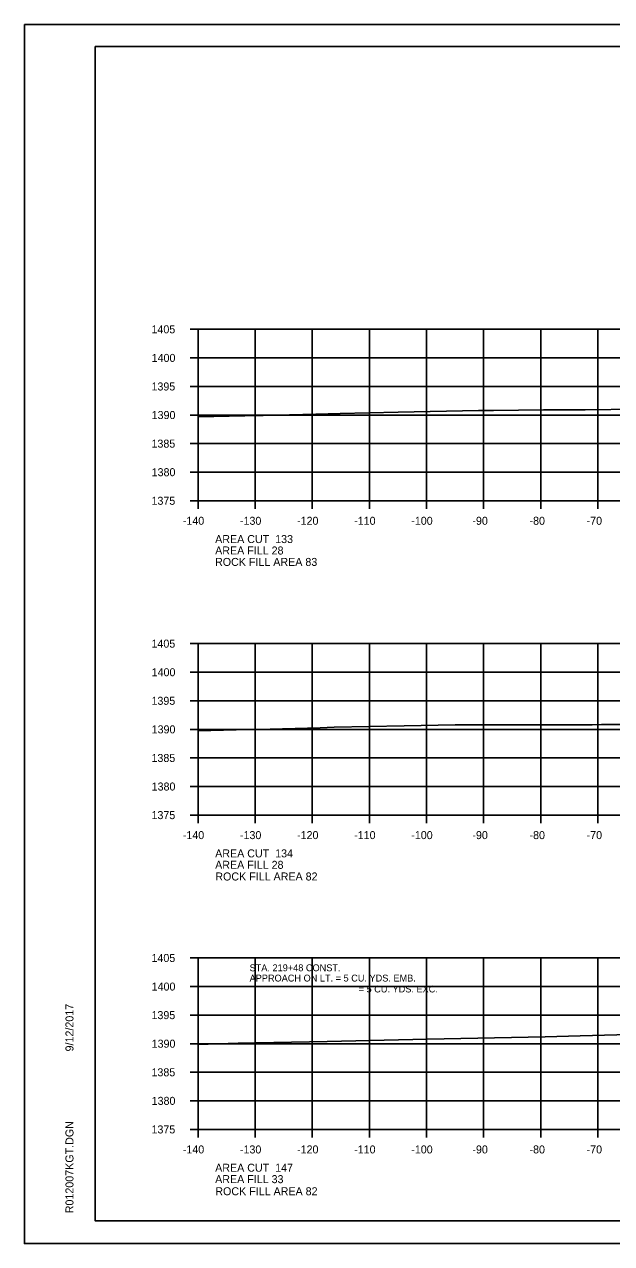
# Model space of a CAD drawing. Extents: x 1374311 to 1383814, y 384102 to 406278.
# Drawn here: x 1382469.7 to 1382572.5, y 405638.4 to 405851.8 of the extents above; entities that cross this region are included whole.
import ezdxf

# ---------------------------------------------------------------- set-up
doc = ezdxf.new("R2010")
doc.units = 0
for name, color, linetype in [('R_Axis', 7, 'Continuous'), ('R_Axis Annot', 7, 'Continuous'), ('R_Border', 7, 'Continuous'), ('R_Border Notes', 7, 'Continuous'), ('R_Exist Surface', 7, 'Continuous'), ('R_Fin Surface', 7, 'Continuous'), ('R_Grid', 7, 'Continuous'), ('R_No Plot', 7, 'Continuous'), ('R_Water', 7, 'Continuous')]:
    doc.layers.add(name, color=color, linetype=linetype)

msp = doc.modelspace()

# ---------------------------------------------------------------- linework, layer by layer
at = {"layer": 'R_Axis'}
for p, q in [((1382498.67, 405798.4), (1382500.07, 405798.4)), ((1382500.07, 405768.4), (1382500.07, 405798.4)), ((1382498.67, 405793.4), (1382500.07, 405793.4)), ((1382498.67, 405788.4), (1382500.07, 405788.4)), ((1382498.67, 405783.4), (1382500.07, 405783.4)), ((1382498.67, 405778.4), (1382500.07, 405778.4)), ((1382498.67, 405773.4), (1382500.07, 405773.4)), ((1382498.67, 405768.4), (1382500.07, 405768.4)), ((1382500.07, 405768.4), (1382780.07, 405768.4)), ((1382500.07, 405767), (1382500.07, 405768.4)), ((1382510.07, 405767), (1382510.07, 405768.4)), ((1382520.07, 405767), (1382520.07, 405768.4)), ((1382530.07, 405767), (1382530.07, 405768.4)), ((1382540.07, 405767), (1382540.07, 405768.4)), ((1382550.07, 405767), (1382550.07, 405768.4)), ((1382560.07, 405767), (1382560.07, 405768.4)), ((1382570.07, 405767), (1382570.07, 405768.4)), ((1382498.67, 405743.4), (1382500.07, 405743.4)), ((1382500.07, 405713.4), (1382500.07, 405743.4)), ((1382498.67, 405738.4), (1382500.07, 405738.4)), ((1382498.67, 405733.4), (1382500.07, 405733.4)), ((1382498.67, 405728.4), (1382500.07, 405728.4)), ((1382498.67, 405723.4), (1382500.07, 405723.4)), ((1382498.67, 405718.4), (1382500.07, 405718.4)), ((1382498.67, 405713.4), (1382500.07, 405713.4)), ((1382500.07, 405713.4), (1382780.07, 405713.4)), ((1382500.07, 405712), (1382500.07, 405713.4)), ((1382510.07, 405712), (1382510.07, 405713.4)), ((1382520.07, 405712), (1382520.07, 405713.4)), ((1382530.07, 405712), (1382530.07, 405713.4)), ((1382540.07, 405712), (1382540.07, 405713.4)), ((1382550.07, 405712), (1382550.07, 405713.4)), ((1382560.07, 405712), (1382560.07, 405713.4)), ((1382570.07, 405712), (1382570.07, 405713.4)), ((1382498.67, 405688.4), (1382500.07, 405688.4)), ((1382500.07, 405658.4), (1382500.07, 405688.4)), ((1382498.67, 405683.4), (1382500.07, 405683.4)), ((1382498.67, 405678.4), (1382500.07, 405678.4)), ((1382498.67, 405673.4), (1382500.07, 405673.4)), ((1382498.67, 405668.4), (1382500.07, 405668.4)), ((1382498.67, 405663.4), (1382500.07, 405663.4)), ((1382498.67, 405658.4), (1382500.07, 405658.4)), ((1382500.07, 405658.4), (1382780.07, 405658.4)), ((1382500.07, 405657), (1382500.07, 405658.4)), ((1382510.07, 405657), (1382510.07, 405658.4)), ((1382520.07, 405657), (1382520.07, 405658.4)), ((1382530.07, 405657), (1382530.07, 405658.4)), ((1382540.07, 405657), (1382540.07, 405658.4)), ((1382550.07, 405657), (1382550.07, 405658.4)), ((1382560.07, 405657), (1382560.07, 405658.4)), ((1382570.07, 405657), (1382570.07, 405658.4))]:
    msp.add_line(p, q, dxfattribs=at)
at = {"layer": 'R_Border'}
for p, q in [((1382482.07, 405847.86), (1382798.25, 405847.86)), ((1382482.07, 405642.4), (1382482.07, 405847.86)), ((1382482.07, 405642.4), (1382482.07, 405642.4)), ((1382798.25, 405642.4), (1382482.07, 405642.4))]:
    msp.add_line(p, q, dxfattribs=at)
at = {"layer": 'R_Exist Surface'}
for points in [[(1382500.07, 405783.08), (1382508.26, 405783.28), (1382511.5, 405783.31), (1382520.7, 405783.56), (1382524.94, 405783.69), (1382535.14, 405783.9), (1382549.18, 405784.18), (1382551.82, 405784.19), (1382560.55, 405784.32), (1382567.86, 405784.33), (1382576.88, 405784.44)], [(1382500.07, 405728.15), (1382508.99, 405728.37), (1382510.51, 405728.39), (1382521.48, 405728.68), (1382523.9, 405728.76), (1382536.17, 405729.01), (1382545.12, 405729.19), (1382549.25, 405729.21), (1382550.66, 405729.19), (1382560.7, 405729.19), (1382569.09, 405729.21), (1382570.74, 405729.23), (1382584.52, 405729.27)], [(1382500.07, 405673.24), (1382507.08, 405673.48), (1382522.69, 405673.8), (1382540.2, 405674.18), (1382560.84, 405674.63), (1382566.99, 405674.75), (1382586.26, 405675.31)]]:
    msp.add_lwpolyline(points, dxfattribs=at)
at = {"layer": 'R_Grid'}
for p, q in [((1382500.07, 405798.4), (1382780.07, 405798.4)), ((1382500.07, 405768.4), (1382500.07, 405798.4)), ((1382510.07, 405768.4), (1382510.07, 405798.4)), ((1382520.07, 405768.4), (1382520.07, 405798.4)), ((1382530.07, 405768.4), (1382530.07, 405798.4)), ((1382540.07, 405768.4), (1382540.07, 405798.4)), ((1382550.07, 405768.4), (1382550.07, 405798.4)), ((1382560.07, 405768.4), (1382560.07, 405798.4)), ((1382570.07, 405768.4), (1382570.07, 405798.4)), ((1382500.07, 405793.4), (1382780.07, 405793.4)), ((1382500.07, 405788.4), (1382780.07, 405788.4)), ((1382500.07, 405783.4), (1382780.07, 405783.4)), ((1382500.07, 405778.4), (1382780.07, 405778.4)), ((1382500.07, 405773.4), (1382780.07, 405773.4)), ((1382500.07, 405768.4), (1382780.07, 405768.4)), ((1382500.07, 405743.4), (1382780.07, 405743.4)), ((1382500.07, 405713.4), (1382500.07, 405743.4)), ((1382510.07, 405713.4), (1382510.07, 405743.4)), ((1382520.07, 405713.4), (1382520.07, 405743.4)), ((1382530.07, 405713.4), (1382530.07, 405743.4)), ((1382540.07, 405713.4), (1382540.07, 405743.4)), ((1382550.07, 405713.4), (1382550.07, 405743.4)), ((1382560.07, 405713.4), (1382560.07, 405743.4)), ((1382570.07, 405713.4), (1382570.07, 405743.4)), ((1382500.07, 405738.4), (1382780.07, 405738.4)), ((1382500.07, 405733.4), (1382780.07, 405733.4)), ((1382500.07, 405728.4), (1382780.07, 405728.4)), ((1382500.07, 405723.4), (1382780.07, 405723.4)), ((1382500.07, 405718.4), (1382780.07, 405718.4)), ((1382500.07, 405713.4), (1382780.07, 405713.4)), ((1382500.07, 405688.4), (1382780.07, 405688.4)), ((1382500.07, 405658.4), (1382500.07, 405688.4)), ((1382510.07, 405658.4), (1382510.07, 405688.4)), ((1382520.07, 405658.4), (1382520.07, 405688.4)), ((1382530.07, 405658.4), (1382530.07, 405688.4)), ((1382540.07, 405658.4), (1382540.07, 405688.4)), ((1382550.07, 405658.4), (1382550.07, 405688.4)), ((1382560.07, 405658.4), (1382560.07, 405688.4)), ((1382570.07, 405658.4), (1382570.07, 405688.4)), ((1382500.07, 405683.4), (1382780.07, 405683.4)), ((1382500.07, 405678.4), (1382780.07, 405678.4)), ((1382500.07, 405673.4), (1382780.07, 405673.4)), ((1382500.07, 405668.4), (1382780.07, 405668.4)), ((1382500.07, 405663.4), (1382780.07, 405663.4)), ((1382500.07, 405658.4), (1382780.07, 405658.4))]:
    msp.add_line(p, q, dxfattribs=at)
at = {"layer": 'R_No Plot'}
for p, q in [((1382469.67, 405851.76), (1382803, 405851.76)), ((1382469.67, 405638.42), (1382803, 405638.42))]:
    msp.add_line(p, q, dxfattribs=at)
for points in [[(1382469.66, 405851.76), (1382803, 405851.76), (1382803, 405638.42), (1382469.66, 405638.42)], [(1382715.99, 405847.86), (1382715.99, 405837.98), (1382751.72, 405837.98), (1382751.72, 405835.06), (1382774.92, 405835.06), (1382774.92, 405810.73), (1382798.25, 405810.73), (1382798.25, 405642.4), (1382482.07, 405642.4), (1382482.07, 405847.86)]]:
    msp.add_lwpolyline(points, close=True, dxfattribs=at)

# ---------------------------------------------------------------- texts
at = {"layer": 'R_Axis Annot'}
for s, p in [('1405', (1382491.92, 405797.7)), ('1400', (1382491.95, 405792.7)), ('1395', (1382491.92, 405787.7)), ('1390', (1382491.95, 405782.7)), ('1385', (1382491.92, 405777.7)), ('1380', (1382491.95, 405772.7)), ('1375', (1382491.92, 405767.7)), ('-140', (1382497.41, 405764.2)), ('-130', (1382507.41, 405764.2)), ('-120', (1382517.41, 405764.2)), ('-110', (1382527.41, 405764.2)), ('-100', (1382537.41, 405764.2)), ('-90', (1382548.11, 405764.2)), ('-80', (1382558.11, 405764.2)), ('-70', (1382568.11, 405764.2)), ('AREA CUT  133', (1382503.07, 405761)), ('AREA FILL 28', (1382503.07, 405759)), ('1405', (1382491.92, 405742.7)), ('1400', (1382491.95, 405737.7)), ('1395', (1382491.92, 405732.7)), ('1390', (1382491.95, 405727.7)), ('1385', (1382491.92, 405722.7)), ('1380', (1382491.95, 405717.7)), ('1375', (1382491.92, 405712.7)), ('-140', (1382497.41, 405709.2)), ('-130', (1382507.41, 405709.2)), ('-120', (1382517.41, 405709.2)), ('-110', (1382527.41, 405709.2)), ('-100', (1382537.41, 405709.2)), ('-90', (1382548.11, 405709.2)), ('-80', (1382558.11, 405709.2)), ('-70', (1382568.11, 405709.2)), ('AREA CUT  134', (1382503.07, 405706)), ('AREA FILL 28', (1382503.07, 405704)), ('1405', (1382491.92, 405687.7)), ('1400', (1382491.95, 405682.7)), ('1395', (1382491.92, 405677.7)), ('1390', (1382491.95, 405672.7)), ('1385', (1382491.92, 405667.7)), ('1380', (1382491.95, 405662.7)), ('1375', (1382491.92, 405657.7)), ('-140', (1382497.41, 405654.2)), ('-130', (1382507.41, 405654.2)), ('-120', (1382517.41, 405654.2)), ('-110', (1382527.41, 405654.2)), ('-100', (1382537.41, 405654.2)), ('-90', (1382548.11, 405654.2)), ('-80', (1382558.11, 405654.2)), ('-70', (1382568.11, 405654.2)), ('AREA CUT  147', (1382503.07, 405651)), ('AREA FILL 33', (1382503.07, 405649))]:
    msp.add_text(s, height=1.4, dxfattribs=at).set_placement(p)
at = {"layer": 'R_Border'}
for s, p in [('9/12/2017', (1382478.26, 405672.05)), ('R012007KGT.DGN', (1382478.26, 405643.73))]:
    msp.add_text(s, height=1.4, rotation=90, dxfattribs=at).set_placement(p)
at = {"layer": 'R_Border Notes'}
for s, p in [('STA. 219+48 CONST.', (1382509.1, 405686.08)), ('APPROACH ON LT. = 5 CU. YDS. EMB.', (1382509.1, 405684.28))]:
    msp.add_text(s, height=1.2, dxfattribs=at).set_placement(p)
at = {"layer": 'R_Fin Surface'}
for s, p in [('ROCK FILL AREA 83', (1382503.05, 405757)), ('ROCK FILL AREA 82', (1382503.1, 405701.96)), ('ROCK FILL AREA 82', (1382503.1, 405646.88))]:
    msp.add_text(s, height=1.4, dxfattribs=at).set_placement(p)
at = {"layer": 'R_Water'}
msp.add_text('= 5 CU. YDS. EXC.', height=1.2, dxfattribs=at).set_placement((1382528.2, 405682.37))

doc.saveas('drawing.dxf')
